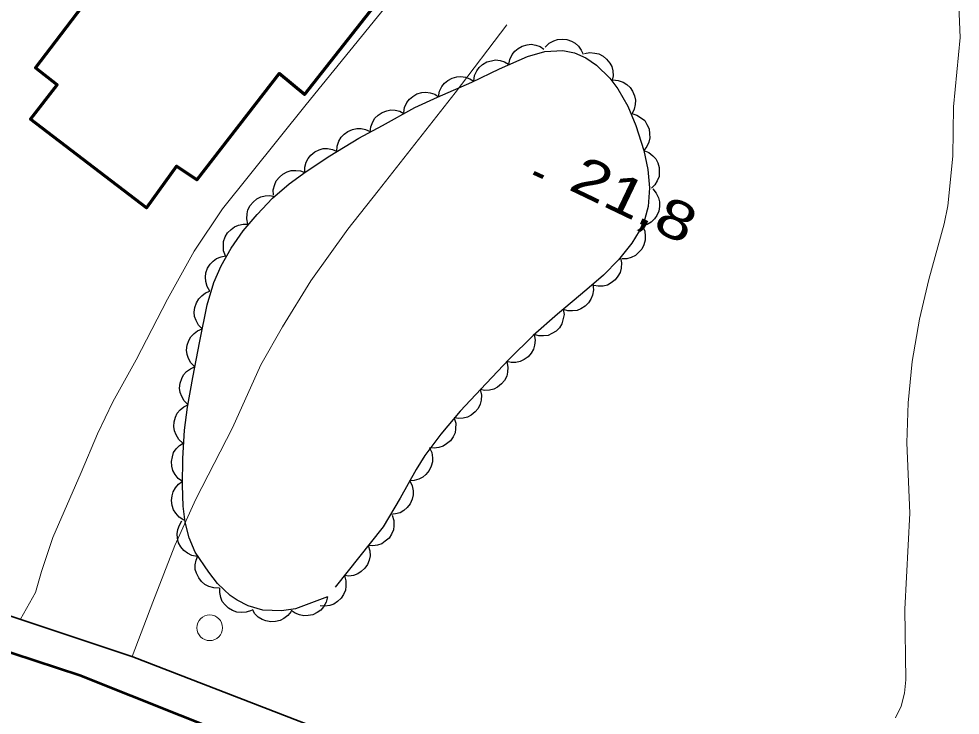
# Model space of a CAD drawing. Extents: x 355726 to 357533, y 5103782 to 5105258.
# Drawn here: x 356730.06 to 356766.7, y 5104518.14 to 5104545.24 of the extents above; entities that cross this region are included whole.
import ezdxf

# ---------------------------------------------------------------- set-up
doc = ezdxf.new("R2010")
doc.units = 0
doc.header["$LTSCALE"] = 0.6
doc.linetypes.add('DOT_DASHED', pattern=[7.7, 5, -1.2, 0.3, -1.2])
doc.linetypes.add('LONG_DASHED', pattern=[7.5, 6, -1.5])
for name, color, linetype, lineweight in [('19', 7, 'Continuous', 13), ('2', 7, 'LONG_DASHED', 13), ('21', 7, 'LONG_DASHED', 35), ('22', 7, 'Continuous', 13), ('3', 7, 'Continuous', 140), ('31', 7, 'Continuous', 35), ('36', 7, 'Continuous', 13), ('44', 7, 'Continuous', 25)]:
    doc.layers.add(name, color=color, linetype=linetype, lineweight=lineweight)

msp = doc.modelspace()

# ---------------------------------------------------------------- linework, layer by layer
at = {"layer": '19'}
msp.add_line((356730.13, 5104521.87), (356730.71, 5104522.92), dxfattribs=at)
for points in [[(356730.71, 5104522.92), (356730.94, 5104523.73), (356731.38, 5104525.05), (356732.48, 5104527.58), (356733.12, 5104529.09), (356733.72, 5104530.33), (356734.63, 5104531.97), (356735.85, 5104534.33), (356736.89, 5104536.2), (356737.99, 5104537.84), (356741.24, 5104541.91), (356746.18, 5104547.98)], [(356749.05, 5104545), (356747.04, 5104542.36), (356744.05, 5104538.55), (356742.87, 5104537.05), (356741.42, 5104535.04), (356740.32, 5104533.25), (356739.48, 5104531.78), (356738.38, 5104529.32), (356736.95, 5104526.54), (356736.13, 5104524.74), (356735.27, 5104522.54), (356734.47, 5104520.42)]]:
    msp.add_lwpolyline(points, dxfattribs=at)
at = {"layer": '2', "linetype": 'Continuous'}
msp.add_lwpolyline([(356764.18, 5104518.04), (356764.4, 5104518.49), (356764.53, 5104518.99), (356764.58, 5104519.51), (356764.55, 5104522.26), (356764.74, 5104526), (356764.62, 5104528.74), (356764.67, 5104530.29), (356764.83, 5104531.91), (356765.12, 5104533.55), (356765.48, 5104535.09), (356766.08, 5104537.26), (356766.22, 5104537.96), (356766.42, 5104539.9), (356766.44, 5104541.82), (356766.7, 5104544.51), (356766.65, 5104545.74), (356766.19, 5104548.91), (356765.84, 5104550.05), (356765.56, 5104550.63), (356764.89, 5104551.85)], dxfattribs=at)
at = {"layer": '21', "linetype": 'Continuous', "lineweight": 53}
msp.add_lwpolyline([(356738.32, 5104517.34), (356732.44, 5104519.68), (356728.08, 5104521.11), (356721, 5104523.08), (356714.41, 5104524.62), (356707.25, 5104526.23), (356699.97, 5104527.5), (356693.14, 5104528.73), (356686.68, 5104529.92)], dxfattribs=at)
at = {"layer": '22', "lineweight": 35}
msp.add_lwpolyline([(356688.85, 5104531.14), (356694.02, 5104530.23), (356694.79, 5104530.09), (356705.4, 5104528.23), (356715.45, 5104526.13), (356724.68, 5104523.68), (356734.5, 5104520.41), (356743.72, 5104516.84)], dxfattribs=at)
at = {"layer": '3'}
msp.add_line((356750.11, 5104539.25), (356750.47, 5104539.08), dxfattribs=at)
at = {"layer": '31', "lineweight": 70}
msp.add_lwpolyline([(356737.32, 5104552.03), (356744.55, 5104546.59), (356741.18, 5104542.3), (356740.19, 5104543.11), (356736.99, 5104538.97), (356736.2, 5104539.51), (356735.03, 5104537.88), (356730.52, 5104541.34), (356731.55, 5104542.67), (356730.71, 5104543.33), (356737.32, 5104552.03)], close=True, dxfattribs=at)
at = {"layer": '36'}
msp.add_circle((356737.489, 5104521.54), 0.5, dxfattribs=at)
at = {"layer": '44'}
for points in [[(356749.13, 5104543.46), (356749.17, 5104543.66), (356749.26, 5104543.85), (356749.36, 5104543.98), (356749.49, 5104544.09), (356749.65, 5104544.18), (356749.84, 5104544.23), (356750, 5104544.25), (356750.18, 5104544.22), (356750.35, 5104544.16), (356750.5, 5104544.06)], [(356750.55, 5104544.14), (356750.7, 5104544.29), (356750.88, 5104544.39), (356751.03, 5104544.44), (356751.21, 5104544.45), (356751.39, 5104544.44), (356751.57, 5104544.37), (356751.72, 5104544.29), (356751.84, 5104544.17), (356751.95, 5104544.02), (356752.02, 5104543.86)], [(356752.08, 5104543.89), (356752.28, 5104543.93), (356752.48, 5104543.91), (356752.64, 5104543.88), (356752.8, 5104543.79), (356752.94, 5104543.67), (356753.06, 5104543.52), (356753.14, 5104543.38), (356753.18, 5104543.21), (356753.19, 5104543.02), (356753.16, 5104542.85)], [(356747.77, 5104542.82), (356747.8, 5104543.03), (356747.89, 5104543.21), (356747.98, 5104543.35), (356748.11, 5104543.46), (356748.27, 5104543.56), (356748.46, 5104543.61), (356748.62, 5104543.64), (356748.79, 5104543.62), (356748.97, 5104543.56), (356749.12, 5104543.47)], [(356746.4, 5104542.21), (356746.44, 5104542.42), (356746.53, 5104542.6), (356746.63, 5104542.73), (356746.76, 5104542.84), (356746.93, 5104542.93), (356747.11, 5104542.98), (356747.27, 5104543), (356747.45, 5104542.97), (356747.62, 5104542.91), (356747.77, 5104542.82)], [(356753.18, 5104542.86), (356753.39, 5104542.84), (356753.58, 5104542.77), (356753.72, 5104542.69), (356753.85, 5104542.57), (356753.95, 5104542.42), (356754.02, 5104542.24), (356754.06, 5104542.08), (356754.05, 5104541.9), (356754.01, 5104541.72), (356753.93, 5104541.56)], [(356745.04, 5104541.59), (356745.07, 5104541.79), (356745.16, 5104541.98), (356745.26, 5104542.11), (356745.39, 5104542.22), (356745.55, 5104542.32), (356745.74, 5104542.37), (356745.9, 5104542.39), (356746.07, 5104542.36), (356746.25, 5104542.31), (356746.4, 5104542.21)], [(356743.74, 5104540.83), (356743.76, 5104541.04), (356743.84, 5104541.23), (356743.92, 5104541.37), (356744.05, 5104541.49), (356744.2, 5104541.6), (356744.38, 5104541.66), (356744.54, 5104541.7), (356744.71, 5104541.68), (356744.89, 5104541.64), (356745.05, 5104541.56)], [(356753.92, 5104541.55), (356754.12, 5104541.49), (356754.29, 5104541.38), (356754.42, 5104541.28), (356754.51, 5104541.13), (356754.59, 5104540.96), (356754.61, 5104540.77), (356754.62, 5104540.61), (356754.58, 5104540.44), (356754.5, 5104540.27), (356754.39, 5104540.12)], [(356742.44, 5104540.08), (356742.45, 5104540.29), (356742.52, 5104540.48), (356742.6, 5104540.63), (356742.72, 5104540.75), (356742.87, 5104540.86), (356743.05, 5104540.93), (356743.21, 5104540.97), (356743.38, 5104540.97), (356743.56, 5104540.93), (356743.73, 5104540.85)], [(356741.19, 5104539.26), (356741.19, 5104539.47), (356741.25, 5104539.66), (356741.32, 5104539.81), (356741.43, 5104539.94), (356741.58, 5104540.06), (356741.75, 5104540.14), (356741.91, 5104540.19), (356742.08, 5104540.19), (356742.27, 5104540.16), (356742.43, 5104540.09)], [(356754.39, 5104540.12), (356754.58, 5104540.04), (356754.74, 5104539.91), (356754.85, 5104539.79), (356754.93, 5104539.64), (356754.98, 5104539.46), (356754.99, 5104539.27), (356754.98, 5104539.1), (356754.91, 5104538.94), (356754.81, 5104538.78), (356754.69, 5104538.65)], [(356739.97, 5104538.38), (356739.96, 5104538.59), (356740.02, 5104538.79), (356740.08, 5104538.94), (356740.2, 5104539.08), (356740.34, 5104539.2), (356740.51, 5104539.28), (356740.66, 5104539.34), (356740.84, 5104539.34), (356741.02, 5104539.32), (356741.19, 5104539.26)], [(356754.74, 5104538.62), (356754.87, 5104538.46), (356754.96, 5104538.28), (356755, 5104538.12), (356755, 5104537.94), (356754.97, 5104537.76), (356754.89, 5104537.59), (356754.8, 5104537.45), (356754.67, 5104537.33), (356754.52, 5104537.23), (356754.34, 5104537.17)], [(356738.97, 5104537.25), (356738.93, 5104537.45), (356738.95, 5104537.65), (356738.98, 5104537.81), (356739.07, 5104537.97), (356739.18, 5104538.11), (356739.33, 5104538.23), (356739.48, 5104538.31), (356739.65, 5104538.35), (356739.83, 5104538.36), (356740.01, 5104538.33)], [(356738.11, 5104536.02), (356738.03, 5104536.21), (356738.02, 5104536.42), (356738.03, 5104536.58), (356738.09, 5104536.75), (356738.18, 5104536.91), (356738.32, 5104537.04), (356738.45, 5104537.15), (356738.61, 5104537.21), (356738.79, 5104537.25), (356738.97, 5104537.25)], [(356754.33, 5104537.17), (356754.42, 5104536.98), (356754.44, 5104536.78), (356754.44, 5104536.62), (356754.39, 5104536.45), (356754.31, 5104536.28), (356754.18, 5104536.14), (356754.06, 5104536.03), (356753.9, 5104535.95), (356753.72, 5104535.9), (356753.54, 5104535.9)], [(356737.5, 5104534.64), (356737.39, 5104534.82), (356737.34, 5104535.02), (356737.32, 5104535.18), (356737.34, 5104535.36), (356737.4, 5104535.53), (356737.51, 5104535.69), (356737.62, 5104535.81), (356737.76, 5104535.91), (356737.93, 5104535.98), (356738.11, 5104536.01)], [(356753.48, 5104535.94), (356753.52, 5104535.74), (356753.5, 5104535.53), (356753.47, 5104535.37), (356753.38, 5104535.22), (356753.27, 5104535.08), (356753.11, 5104534.96), (356752.97, 5104534.88), (356752.8, 5104534.84), (356752.61, 5104534.83), (356752.44, 5104534.86)], [(356737.2, 5104533.17), (356737.05, 5104533.32), (356736.96, 5104533.5), (356736.9, 5104533.66), (356736.89, 5104533.83), (356736.91, 5104534.01), (356736.98, 5104534.19), (356737.06, 5104534.34), (356737.18, 5104534.46), (356737.33, 5104534.57), (356737.5, 5104534.64)], [(356752.4, 5104534.9), (356752.43, 5104534.69), (356752.39, 5104534.49), (356752.33, 5104534.33), (356752.23, 5104534.19), (356752.1, 5104534.06), (356751.94, 5104533.96), (356751.79, 5104533.89), (356751.61, 5104533.87), (356751.43, 5104533.88), (356751.26, 5104533.93)], [(356751.25, 5104533.93), (356751.28, 5104533.73), (356751.24, 5104533.53), (356751.19, 5104533.37), (356751.1, 5104533.22), (356750.97, 5104533.09), (356750.8, 5104532.99), (356750.66, 5104532.92), (356750.48, 5104532.9), (356750.3, 5104532.9), (356750.12, 5104532.95)], [(356736.91, 5104531.7), (356736.76, 5104531.85), (356736.67, 5104532.02), (356736.61, 5104532.18), (356736.59, 5104532.35), (356736.61, 5104532.54), (356736.68, 5104532.72), (356736.75, 5104532.86), (356736.88, 5104532.99), (356737.02, 5104533.1), (356737.19, 5104533.17)], [(356750.12, 5104532.95), (356750.16, 5104532.74), (356750.13, 5104532.54), (356750.09, 5104532.38), (356750, 5104532.23), (356749.88, 5104532.09), (356749.73, 5104531.98), (356749.58, 5104531.9), (356749.41, 5104531.87), (356749.22, 5104531.86), (356749.05, 5104531.9)], [(356736.65, 5104530.22), (356736.5, 5104530.37), (356736.4, 5104530.54), (356736.34, 5104530.7), (356736.32, 5104530.87), (356736.34, 5104531.06), (356736.4, 5104531.24), (356736.47, 5104531.38), (356736.59, 5104531.51), (356736.74, 5104531.62), (356736.9, 5104531.7)], [(356749.05, 5104531.9), (356749.1, 5104531.69), (356749.08, 5104531.49), (356749.05, 5104531.33), (356748.96, 5104531.17), (356748.85, 5104531.03), (356748.69, 5104530.91), (356748.55, 5104530.83), (356748.38, 5104530.79), (356748.2, 5104530.78), (356748.02, 5104530.81)], [(356748.02, 5104530.81), (356748.07, 5104530.6), (356748.05, 5104530.4), (356748.02, 5104530.24), (356747.94, 5104530.08), (356747.82, 5104529.94), (356747.67, 5104529.82), (356747.53, 5104529.74), (356747.36, 5104529.7), (356747.18, 5104529.68), (356747, 5104529.71)], [(356736.44, 5104528.73), (356736.29, 5104528.87), (356736.18, 5104529.05), (356736.12, 5104529.2), (356736.09, 5104529.37), (356736.1, 5104529.56), (356736.16, 5104529.74), (356736.22, 5104529.89), (356736.34, 5104530.02), (356736.48, 5104530.14), (356736.64, 5104530.22)], [(356747.01, 5104529.7), (356747.07, 5104529.5), (356747.06, 5104529.29), (356747.04, 5104529.13), (356746.96, 5104528.97), (356746.86, 5104528.82), (356746.71, 5104528.7), (356746.58, 5104528.61), (356746.41, 5104528.56), (356746.22, 5104528.53), (356746.04, 5104528.55)], [(356736.43, 5104527.23), (356736.26, 5104527.35), (356736.14, 5104527.51), (356736.05, 5104527.66), (356736.01, 5104527.83), (356736, 5104528.01), (356736.04, 5104528.2), (356736.08, 5104528.36), (356736.18, 5104528.5), (356736.31, 5104528.63), (356736.46, 5104528.73)], [(356746.04, 5104528.55), (356746.13, 5104528.36), (356746.16, 5104528.16), (356746.16, 5104528), (356746.11, 5104527.83), (356746.03, 5104527.66), (356745.9, 5104527.51), (356745.79, 5104527.4), (356745.63, 5104527.33), (356745.45, 5104527.27), (356745.27, 5104527.26)], [(356745.28, 5104527.26), (356745.37, 5104527.07), (356745.41, 5104526.87), (356745.41, 5104526.71), (356745.37, 5104526.54), (356745.29, 5104526.37), (356745.17, 5104526.22), (356745.05, 5104526.1), (356744.9, 5104526.02), (356744.72, 5104525.97), (356744.54, 5104525.95)], [(356736.48, 5104525.73), (356736.3, 5104525.84), (356736.17, 5104526), (356736.08, 5104526.13), (356736.03, 5104526.3), (356736, 5104526.49), (356736.03, 5104526.68), (356736.07, 5104526.83), (356736.16, 5104526.99), (356736.28, 5104527.13), (356736.42, 5104527.23)], [(356744.59, 5104525.92), (356744.66, 5104525.72), (356744.66, 5104525.51), (356744.64, 5104525.35), (356744.57, 5104525.19), (356744.47, 5104525.03), (356744.32, 5104524.91), (356744.19, 5104524.81), (356744.02, 5104524.76), (356743.84, 5104524.73), (356743.66, 5104524.74)], [(356737, 5104524.32), (356736.8, 5104524.36), (356736.62, 5104524.45), (356736.48, 5104524.55), (356736.37, 5104524.69), (356736.28, 5104524.85), (356736.24, 5104525.03), (356736.22, 5104525.2), (356736.25, 5104525.37), (356736.31, 5104525.54), (356736.4, 5104525.7)], [(356743.66, 5104524.74), (356743.72, 5104524.54), (356743.73, 5104524.34), (356743.7, 5104524.17), (356743.63, 5104524.01), (356743.53, 5104523.86), (356743.39, 5104523.73), (356743.26, 5104523.64), (356743.09, 5104523.58), (356742.91, 5104523.55), (356742.73, 5104523.57)], [(356737.86, 5104523.08), (356737.65, 5104523.09), (356737.45, 5104523.15), (356737.3, 5104523.22), (356737.17, 5104523.34), (356737.06, 5104523.48), (356736.98, 5104523.66), (356736.93, 5104523.81), (356736.93, 5104523.99), (356736.96, 5104524.17), (356737.03, 5104524.34)], [(356742.73, 5104523.57), (356742.79, 5104523.37), (356742.79, 5104523.16), (356742.77, 5104523), (356742.7, 5104522.84), (356742.6, 5104522.69), (356742.46, 5104522.56), (356742.32, 5104522.46), (356742.16, 5104522.41), (356741.97, 5104522.38), (356741.79, 5104522.39)], [(356739.11, 5104522.22), (356738.91, 5104522.15), (356738.71, 5104522.14), (356738.55, 5104522.15), (356738.38, 5104522.21), (356738.22, 5104522.3), (356738.09, 5104522.43), (356737.98, 5104522.56), (356737.92, 5104522.72), (356737.88, 5104522.91), (356737.88, 5104523.09)], [(356742.07, 5104522.74), (356742.02, 5104522.54), (356741.92, 5104522.36), (356741.81, 5104522.23), (356741.67, 5104522.13), (356741.5, 5104522.05), (356741.32, 5104522.02), (356741.15, 5104522), (356740.98, 5104522.04), (356740.81, 5104522.11), (356740.66, 5104522.22)], [(356740.66, 5104522.18), (356740.53, 5104522.02), (356740.37, 5104521.9), (356740.23, 5104521.82), (356740.05, 5104521.78), (356739.87, 5104521.77), (356739.68, 5104521.81), (356739.53, 5104521.86), (356739.38, 5104521.96), (356739.25, 5104522.09), (356739.16, 5104522.25)]]:
    msp.add_lwpolyline(points, dxfattribs=at)
at = {"layer": '44', "linetype": 'DOT_DASHED'}
msp.add_lwpolyline([(356742.07, 5104522.74), (356740.83, 5104522.28), (356740.29, 5104522.2), (356739.56, 5104522.23), (356738.99, 5104522.4), (356738.56, 5104522.61), (356738.29, 5104522.8), (356737.79, 5104523.26), (356737.45, 5104523.7), (356736.93, 5104524.49), (356736.69, 5104525.04), (356736.54, 5104525.65), (356736.46, 5104526.28), (356736.43, 5104527.09), (356736.45, 5104528.13), (356736.51, 5104529.23), (356736.63, 5104530.13), (356736.83, 5104531.28), (356737.1, 5104532.7), (356737.39, 5104534.11), (356737.65, 5104534.98), (356737.94, 5104535.63), (356738.32, 5104536.32), (356738.79, 5104536.99), (356739.34, 5104537.63), (356739.94, 5104538.26), (356740.58, 5104538.82), (356741.25, 5104539.3), (356742.16, 5104539.91), (356743.29, 5104540.59), (356744.21, 5104541.09), (356745.48, 5104541.79), (356746.35, 5104542.19), (356747.69, 5104542.78), (356748.77, 5104543.3), (356749.86, 5104543.78), (356750.54, 5104543.97), (356751.23, 5104544.01), (356751.69, 5104543.92), (356752.13, 5104543.72), (356752.54, 5104543.44), (356753.07, 5104542.93), (356753.38, 5104542.51), (356753.77, 5104541.84), (356754.07, 5104541.09), (356754.39, 5104540.12), (356754.54, 5104539.38), (356754.61, 5104538.66), (356754.55, 5104537.93), (356754.42, 5104537.45), (356754.21, 5104536.98), (356753.92, 5104536.51), (356753.4, 5104535.86), (356752.82, 5104535.26), (356752.17, 5104534.7), (356751.03, 5104533.74), (356750.08, 5104532.91), (356749.14, 5104531.99), (356748.25, 5104531.05), (356747.24, 5104529.97), (356746.49, 5104529.08), (356745.86, 5104528.25), (356745.53, 5104527.7), (356744.9, 5104526.59), (356744.24, 5104525.47)], close=True, dxfattribs=at)

# ---------------------------------------------------------------- texts
at = {"layer": '3', "width": 1.3}
msp.add_text('21,8   ', height=1.5, rotation=334.423, dxfattribs=at).set_placement((356751.4, 5104538.62))

doc.saveas('drawing.dxf')
